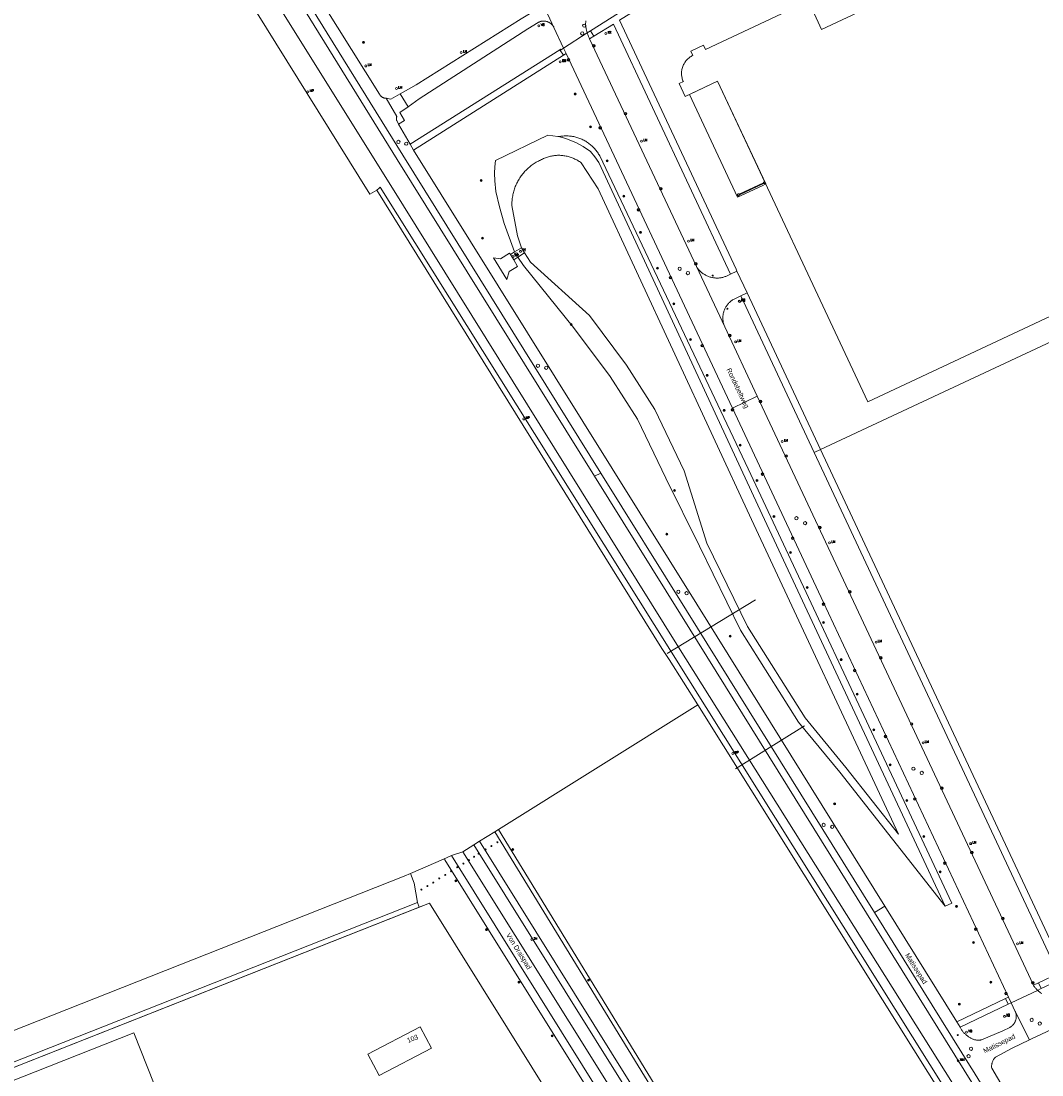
# Model space of a CAD drawing. Header units: metres. Extents: x 138165 to 154469, y 480134 to 494189.
# Tile 526 of 656: x 146540 to 146798, y 486136 to 486404. Entities that reach past the tile are written whole.
import ezdxf

# ---------------------------------------------------------------- set-up
doc = ezdxf.new("R2010")
doc.units = ezdxf.units.M
doc.header["$LTSCALE"] = 0.001
doc.header["$MEASUREMENT"] = 0
for name, color, linetype, lineweight in [('Level 5', 7, 'Continuous', 0), ('TOP-L-duiker', 7, 'Continuous', 0), ('TOP-L-terrein schutting raster hek leuning', 7, 'Continuous', 0), ('TOP-L-topo objecten punt', 7, 'Continuous', 0), ('TOP-L-topo objecten vlak', 7, 'Continuous', 0), ('TOP-L-water beschoeiing', 7, 'Continuous', 0), ('TOP-T-topo huisnummering naamgeving', 7, 'Continuous', 0)]:
    doc.layers.add(name, color=color, linetype=linetype, lineweight=lineweight)
doc.styles.add('Style-INTL_ISO', font='INTL_ISO.shx')
doc.styles.add('Style-STANDARD', font='STANDARD.shx')

# ---------------------------------------------------------------- blocks, each defined once
blk = doc.blocks.new('24')
at = {"layer": 'TOP-L-topo objecten punt', "color": 7, "linetype": 'Continuous', "lineweight": 0}
for radius in [0.025, 0.0182, 0.0115, 0.005]:
    blk.add_circle((0, 0), radius, dxfattribs=at)
blk = doc.blocks.new('304')
at = {"layer": 'TOP-L-topo objecten punt', "color": 7, "linetype": 'Continuous', "lineweight": 0}
blk.add_circle((0, 0), 0.0225, dxfattribs=at)
at = {"layer": 'TOP-L-topo objecten punt', "color": 7, "linetype": 'Continuous', "lineweight": 0, "style": 'Style-STANDARD'}
blk.add_text('ZM', height=0.054, dxfattribs=at).set_placement((0.043, 0))
blk = doc.blocks.new('10')
at = {"layer": 'TOP-L-topo objecten punt', "linetype": 'Continuous', "lineweight": 0}
blk.add_circle((0, 0), 0.0125, dxfattribs=at)
blk = doc.blocks.new('39')
at = {"layer": 'TOP-L-topo objecten punt', "color": 7, "linetype": 'Continuous', "lineweight": 0}
for p, q in [((0.0175, 0.0175), (-0.0175, 0.0175)), ((-0.0175, 0.0175), (-0.0175, -0.0175)), ((0.0175, 0.0175), (0.0175, -0.0175)), ((0.0175, -0.0175), (-0.0175, -0.0175))]:
    blk.add_line(p, q, dxfattribs=at)
blk.add_circle((0, 0), 0.0332, dxfattribs=at)
blk = doc.blocks.new('*U13')
at = {"layer": 'Level 5', "color": 7, "linetype": 'Continuous', "lineweight": 0}
blk.add_circle((0, 0), 0.0415, dxfattribs=at)
blk = doc.blocks.new('150')
at = {"layer": 'Level 5', "color": 7, "linetype": 'Continuous', "lineweight": 0}
blk.add_blockref('*U13', (0, 0), dxfattribs=at)
blk = doc.blocks.new('16')
at = {"layer": 'TOP-L-topo objecten punt', "color": 7, "linetype": 'Continuous', "lineweight": 0}
blk.add_circle((0, 0), 0.025, dxfattribs=at)
at = {"layer": 'TOP-L-topo objecten punt', "color": 7, "linetype": 'Continuous', "lineweight": 0, "style": 'Style-STANDARD'}
blk.add_text('LM', height=0.06, dxfattribs=at).set_placement((0.0483, 0))
blk = doc.blocks.new('17')
at = {"layer": 'TOP-L-topo objecten punt', "color": 7, "linetype": 'Continuous', "lineweight": 0}
blk.add_circle((0, 0), 0.025, dxfattribs=at)
at = {"layer": 'TOP-L-topo objecten punt', "color": 7, "linetype": 'Continuous', "lineweight": 0, "style": 'Style-STANDARD'}
blk.add_text('HP', height=0.06, dxfattribs=at).set_placement((0.0483, 0))
blk = doc.blocks.new('119')
at = {"layer": 'TOP-L-topo objecten punt', "color": 7, "linetype": 'Continuous', "lineweight": 0}
blk.add_circle((0, 0), 0.025, dxfattribs=at)
at = {"layer": 'TOP-L-topo objecten punt', "color": 7, "linetype": 'Continuous', "lineweight": 0, "style": 'Style-STANDARD'}
blk.add_text('KK', height=0.06, dxfattribs=at).set_placement((0.0483, 0))
blk = doc.blocks.new('153')
at = {"layer": 'TOP-L-topo objecten punt', "color": 7, "linetype": 'Continuous', "lineweight": 0}
blk.add_circle((0, 0), 0.025, dxfattribs=at)
at = {"layer": 'TOP-L-topo objecten punt', "color": 7, "linetype": 'Continuous', "lineweight": 0, "style": 'Style-STANDARD'}
blk.add_text('RP', height=0.06, dxfattribs=at).set_placement((0.0483, 0))
blk = doc.blocks.new('123')
at = {"layer": 'TOP-L-topo objecten punt', "color": 7, "linetype": 'Continuous', "lineweight": 0}
blk.add_circle((0, 0), 0.025, dxfattribs=at)
at = {"layer": 'TOP-L-topo objecten punt', "color": 7, "linetype": 'Continuous', "lineweight": 0, "style": 'Style-STANDARD'}
blk.add_text('PT', height=0.06, dxfattribs=at).set_placement((0.0483, 0))
blk = doc.blocks.new('14')
at = {"layer": 'TOP-L-topo objecten punt', "color": 7, "linetype": 'Continuous', "lineweight": 0}
blk.add_circle((0, 0), 0.025, dxfattribs=at)
at = {"layer": 'TOP-L-topo objecten punt', "color": 7, "linetype": 'Continuous', "lineweight": 0, "style": 'Style-STANDARD'}
blk.add_text('VB', height=0.06, dxfattribs=at).set_placement((0.0483, 0))
blk = doc.blocks.new('175')
at = {"layer": 'TOP-L-topo objecten punt', "color": 7, "linetype": 'Continuous', "lineweight": 0}
blk.add_circle((0, 0), 0.025, dxfattribs=at)
at = {"layer": 'TOP-L-topo objecten punt', "color": 7, "linetype": 'Continuous', "lineweight": 0, "style": 'Style-STANDARD'}
blk.add_text('SB', height=0.06, dxfattribs=at).set_placement((0.0483, 0))
blk = doc.blocks.new('127')
at = {"layer": 'TOP-L-topo objecten punt', "color": 7, "linetype": 'Continuous', "lineweight": 0}
blk.add_circle((0, 0), 0.025, dxfattribs=at)
at = {"layer": 'TOP-L-topo objecten punt', "color": 7, "linetype": 'Continuous', "lineweight": 0, "style": 'Style-STANDARD'}
blk.add_text('RB', height=0.06, dxfattribs=at).set_placement((0.0483, 0))
blk = doc.blocks.new('11')
at = {"layer": 'TOP-L-topo objecten punt', "color": 7, "linetype": 'Continuous', "lineweight": 0}
blk.add_circle((0, 0), 0.025, dxfattribs=at)
at = {"layer": 'TOP-L-topo objecten punt', "color": 7, "linetype": 'Continuous', "lineweight": 0, "style": 'Style-STANDARD'}
blk.add_text('AB', height=0.06, dxfattribs=at).set_placement((0.0483, 0))
blk = doc.blocks.new('302')
at = {"layer": 'TOP-L-topo objecten punt', "color": 7, "linetype": 'Continuous', "lineweight": 0}
blk.add_circle((0, 0), 0.025, dxfattribs=at)
at = {"layer": 'TOP-L-topo objecten punt', "color": 7, "linetype": 'Continuous', "lineweight": 0, "style": 'Style-STANDARD'}
blk.add_text('WH', height=0.06, dxfattribs=at).set_placement((0.0483, 0))

msp = doc.modelspace()

# ---------------------------------------------------------------- linework, layer by layer
at = {"layer": 'TOP-L-duiker', "flags": 128}
for points in [[(146703.37, 486243.15), (146725.83, 486256.74)], [(146720.72, 486213.83), (146738.24, 486224.8)]]:
    msp.add_lwpolyline(points, dxfattribs=at)
at = {"layer": 'TOP-L-terrein schutting raster hek leuning', "flags": 128}
for points in [[(146720.9, 486340.61), (146691.28, 486403.81), (146729.78, 486427.68), (146781.89, 486458), (146783.21, 486458.33), (146784.19, 486459.29), (146795.12, 486465.48)], [(146933.8, 486384.45), (146742.26, 486294.88), (146723.69, 486334.61)], [(146449.02, 486103.01), (146492.21, 486120.18), (146643.12, 486179.79), (146688.85, 486106.4), (146670.99, 486099.45), (146646.93, 486089.88), (146595.47, 486069.53), (146589.95, 486067.36), (146520.51, 486039.88), (146513.72, 486037.26), (146500.57, 486032.15), (146472.19, 486044.36), (146470.6, 486048.44)]]:
    msp.add_lwpolyline(points, dxfattribs=at)
at = {"layer": 'TOP-L-topo objecten vlak', "flags": 128}
for points in [[(146794.9, 486467.43), (146768.51, 486452.32), (146749.09, 486441.05), (146729.63, 486429.59), (146710.24, 486417.66), (146691.02, 486405.64), (146683.93, 486401.09)], [(146721.11, 486340.17), (146720.9, 486340.61), (146691.28, 486403.81), (146729.78, 486427.68), (146781.89, 486458), (146783.21, 486458.33), (146784.19, 486459.29), (146795.12, 486465.48), (146795.86, 486465.92)], [(146802.89, 486429.75), (146742.59, 486401.49), (146741.73, 486403.34), (146739.25, 486408.63), (146713.17, 486396.4), (146712.66, 486397.49), (146709.42, 486395.97), (146709.93, 486394.89), (146709.69, 486394.77), (146709.46, 486394.63), (146709.23, 486394.49), (146709.08, 486394.38), (146708.87, 486394.22), (146708.67, 486394.04), (146708.54, 486393.92), (146708.36, 486393.72), (146708.18, 486393.52), (146708.02, 486393.31), (146707.86, 486393.09), (146707.77, 486392.94), (146707.68, 486392.78), (146707.55, 486392.54), (146707.44, 486392.3), (146707.35, 486392.05), (146707.26, 486391.8), (146707.19, 486391.54), (146707.14, 486391.27), (146707.11, 486391.1), (146707.07, 486390.83), (146707.05, 486390.56), (146707.05, 486390.3), (146707.06, 486390.12), (146707.08, 486389.85), (146707.11, 486389.58), (146707.14, 486389.41), (146707.2, 486389.15), (146707.25, 486388.97), (146707.33, 486388.72), (146707.42, 486388.47), (146707.52, 486388.23), (146706.44, 486387.73), (146707.96, 486384.48), (146716.17, 486388.34), (146754.29, 486307.01)], [(146603.58, 486419.19), (146634.96, 486368.43), (146684.98, 486288.08)], [(146605.19, 486419.94), (146636.34, 486369.53), (146686.59, 486288.88)], [(146632.12, 486384), (146632, 486384), (146631.89, 486384.01), (146631.77, 486384.03), (146631.66, 486384.06), (146631.55, 486384.09), (146631.44, 486384.13), (146631.34, 486384.18), (146631.23, 486384.23), (146631.14, 486384.29), (146631.04, 486384.35), (146630.95, 486384.42), (146630.86, 486384.5), (146630.78, 486384.58), (146630.7, 486384.66), (146630.63, 486384.75), (146630.56, 486384.85), (146630.5, 486384.94), (146630.45, 486385.04), (146612.7, 486413.44), (146608.01, 486421.25)], [(146598.9, 486417.01), (146593.86, 486414.66), (146627.99, 486359.65), (146629.8, 486360.67)], [(146958.24, 485837.6), (146939.17, 485867.59), (146918.33, 485901.66), (146907.77, 485923.98), (146706.26, 486244.69), (146632.93, 486362.51), (146598.9, 486417.01)], [(146669.32, 486405.95), (146666.4, 486404.13), (146639.75, 486387.41), (146635.72, 486385.12)], [(146672.04, 486407.65), (146674.7, 486401.96)], [(146637.71, 486381.83), (146640.5, 486383.86), (146668.05, 486401.66), (146670.65, 486403.22), (146670.78, 486403.29), (146670.92, 486403.35), (146671.05, 486403.41), (146671.19, 486403.45), (146671.34, 486403.49), (146671.48, 486403.53), (146671.63, 486403.55), (146671.77, 486403.57), (146671.92, 486403.58), (146672.07, 486403.59), (146672.22, 486403.59), (146672.37, 486403.57), (146672.51, 486403.56), (146672.66, 486403.53), (146672.8, 486403.5), (146672.95, 486403.46), (146673.09, 486403.41), (146673.22, 486403.35), (146673.36, 486403.29), (146673.49, 486403.22), (146673.62, 486403.15), (146673.74, 486403.07), (146673.86, 486402.98), (146673.98, 486402.89), (146674.09, 486402.79), (146674.19, 486402.68), (146674.29, 486402.57), (146674.39, 486402.46), (146674.47, 486402.34), (146674.56, 486402.22), (146674.63, 486402.09), (146674.7, 486401.96)], [(146683.13, 486400.59), (146682.86, 486401.62), (146682.82, 486401.82), (146682.78, 486402.03), (146682.76, 486402.23), (146682.74, 486402.44), (146682.73, 486402.64), (146682.73, 486402.85), (146682.73, 486403.06), (146682.74, 486403.26), (146682.76, 486403.47), (146682.79, 486403.67)], [(146674.7, 486401.96), (146677.15, 486396.71)], [(146683.13, 486400.59), (146677.15, 486396.71)], [(146683.93, 486401.09), (146683.13, 486400.59)], [(146683.74, 486399.1), (146683.64, 486399.3), (146683.54, 486399.51), (146683.44, 486399.72), (146683.36, 486399.94), (146683.27, 486400.15), (146683.2, 486400.37), (146683.13, 486400.59)], [(146683.93, 486401.09), (146684.8, 486399.74)], [(146684.8, 486399.74), (146689.82, 486402.81), (146719.48, 486339.37)], [(146683.74, 486399.1), (146684.8, 486399.74)], [(146710.82, 486341.35), (146683.74, 486399.1)], [(146676.2, 486396.32), (146638.21, 486372.4)], [(146677.15, 486396.71), (146676.49, 486396.28), (146676.39, 486396.45), (146676.2, 486396.32)], [(146676.2, 486396.32), (146677.08, 486394.91)], [(146677.08, 486394.91), (146677.79, 486395.35)], [(146677.15, 486396.71), (146677.79, 486395.35)], [(146677.79, 486395.35), (146719.98, 486305.34)], [(146639.1, 486370.84), (146677.08, 486394.91)], [(146728.4, 486362.26), (146716.17, 486388.34), (146709.04, 486384.99), (146721.27, 486358.91), (146727.47, 486361.82), (146728.4, 486362.26)], [(146635.72, 486385.12), (146633.35, 486383.76), (146632.12, 486384)], [(146635.72, 486385.12), (146637.71, 486381.83)], [(146742.26, 486294.88), (146933.8, 486384.45)], [(146635.27, 486377.47), (146634.83, 486378.38), (146634.79, 486378.46), (146634.76, 486378.54), (146634.74, 486378.62), (146634.72, 486378.71), (146634.71, 486378.8), (146634.71, 486378.88), (146634.71, 486378.97), (146634.73, 486379.06), (146634.74, 486379.14), (146634.77, 486379.22), (146634.8, 486379.31), (146634.85, 486379.38), (146632.12, 486384)], [(146635.27, 486377.47), (146636.79, 486378.36), (146635.61, 486380.42), (146637.71, 486381.83)], [(146638.21, 486372.4), (146635.27, 486377.47)], [(146675.88, 486374.28), (146675.7, 486374.33), (146673.13, 486374.66), (146659.84, 486368.23), (146659.65, 486366.59), (146659.61, 486365.03), (146659.68, 486363.08), (146659.97, 486360.31), (146660.87, 486356.45), (146662.08, 486352.26), (146664.72, 486345.01)], [(146675.88, 486374.28), (146676.15, 486374.33), (146676.42, 486374.37), (146676.69, 486374.4), (146676.96, 486374.43), (146677.24, 486374.45), (146677.51, 486374.46), (146677.79, 486374.46), (146678.06, 486374.46), (146678.33, 486374.45), (146678.61, 486374.43), (146678.88, 486374.4), (146679.15, 486374.36), (146679.42, 486374.32), (146679.69, 486374.27), (146679.95, 486374.21), (146680.22, 486374.15), (146680.48, 486374.07), (146680.75, 486373.99), (146681.01, 486373.91), (146681.26, 486373.81), (146681.52, 486373.71), (146681.77, 486373.6), (146682.01, 486373.48), (146682.26, 486373.36), (146682.5, 486373.23), (146682.74, 486373.09), (146682.97, 486372.95), (146683.2, 486372.8), (146683.42, 486372.64), (146683.64, 486372.48), (146683.86, 486372.31), (146684.07, 486372.13), (146684.27, 486371.95), (146684.47, 486371.77), (146684.67, 486371.57), (146684.86, 486371.38), (146685.04, 486371.17), (146685.22, 486370.96), (146685.39, 486370.75), (146685.56, 486370.53), (146685.72, 486370.31), (146685.87, 486370.09), (146686.02, 486369.85), (146686.16, 486369.62), (146686.29, 486369.38), (146723.93, 486289.96), (146767.32, 486197.41), (146775.58, 486179.79), (146773.89, 486179)], [(146773.89, 486179), (146727.54, 486278.37), (146700.99, 486335.63), (146686.09, 486367.67), (146685.07, 486369.17), (146683.95, 486370.5), (146682.12, 486371.76), (146680.39, 486372.74), (146677.71, 486373.78), (146675.88, 486374.28)], [(146639.1, 486370.84), (146638.21, 486372.4)], [(146758.61, 486178.99), (146710.89, 486255.65), (146639.1, 486370.84)], [(146667.21, 486344.75), (146668.77, 486342.42), (146683.68, 486328.86), (146693.1, 486316.28), (146700.24, 486305), (146707.71, 486289.47), (146713.49, 486271.08), (146723.78, 486249.99), (146738.38, 486226.8), (146748.73, 486214.22), (146762.05, 486197.29), (146724.82, 486277.11), (146685.9, 486361.04), (146681.61, 486367.62), (146681.39, 486367.78), (146681.17, 486367.93), (146680.95, 486368.08), (146680.72, 486368.22), (146680.49, 486368.35), (146680.26, 486368.47), (146680.02, 486368.59), (146679.77, 486368.71), (146679.53, 486368.81), (146679.28, 486368.91), (146679.03, 486369), (146678.78, 486369.09), (146678.53, 486369.16), (146678.27, 486369.23), (146678.01, 486369.3), (146677.75, 486369.35), (146677.49, 486369.4), (146677.23, 486369.44), (146676.96, 486369.47), (146676.7, 486369.5), (146676.43, 486369.52), (146676.16, 486369.53), (146675.9, 486369.53), (146675.63, 486369.53), (146675.36, 486369.52), (146675.1, 486369.5), (146674.83, 486369.47), (146674.57, 486369.44), (146674.31, 486369.4), (146674.05, 486369.35), (146673.79, 486369.29), (146673.53, 486369.23), (146673.27, 486369.16), (146673.02, 486369.08), (146672.76, 486369), (146672.51, 486368.91), (146672.27, 486368.81), (146672.02, 486368.7), (146671.78, 486368.59), (146671.54, 486368.47), (146671.31, 486368.34), (146671.03, 486368.21), (146670.75, 486368.07), (146670.48, 486367.93), (146670.21, 486367.78), (146669.95, 486367.62), (146669.69, 486367.46), (146669.43, 486367.28), (146669.18, 486367.11), (146668.93, 486366.92), (146668.69, 486366.73), (146668.45, 486366.54), (146668.22, 486366.34), (146667.99, 486366.13), (146667.77, 486365.92), (146667.55, 486365.7), (146667.34, 486365.48), (146667.13, 486365.25), (146666.93, 486365.02), (146666.73, 486364.78), (146666.55, 486364.53), (146666.36, 486364.29), (146666.19, 486364.03), (146666.02, 486363.78), (146665.85, 486363.52), (146665.7, 486363.25), (146665.54, 486362.98), (146665.4, 486362.71), (146665.26, 486362.43), (146665.13, 486362.16), (146665.01, 486361.87), (146664.89, 486361.59), (146664.78, 486361.3), (146664.68, 486361.01), (146664.58, 486360.72), (146664.5, 486360.42), (146664.42, 486360.13), (146664.34, 486359.83), (146664.28, 486359.53), (146664.22, 486359.22), (146664.17, 486358.92), (146664.13, 486358.61), (146664.09, 486358.31), (146664.06, 486358), (146664.04, 486357.7), (146664.03, 486357.39), (146664.02, 486357.08), (146664.03, 486356.77), (146665.44, 486349.09), (146666.42, 486346.07)], [(146629.8, 486360.67), (146630.32, 486361.16), (146630.57, 486361.41), (146905.09, 485923.21), (146914.83, 485899.83), (146934.27, 485868.37), (146935.96, 485865.64)], [(146629.8, 486360.67), (146702.07, 486244.43), (146703.95, 486241.63), (146711.16, 486230.11), (146758.06, 486155.22), (146855.26, 486000), (146903.88, 485922.36), (146913.4, 485898.98), (146932.89, 485867.53), (146934.58, 485864.8)], [(146721.62, 486359.3), (146721.68, 486359.35), (146721.71, 486359.42), (146721.73, 486359.51), (146727.88, 486362.39), (146727.93, 486362.37), (146728, 486362.36), (146728.07, 486362.37), (146728.13, 486362.41), (146728.17, 486362.46), (146728.19, 486362.51), (146728.19, 486362.59), (146728.18, 486362.64), (146728.14, 486362.7), (146728.08, 486362.74), (146728.01, 486362.76), (146727.96, 486362.75), (146727.89, 486362.73), (146727.85, 486362.69), (146727.81, 486362.63), (146727.8, 486362.57), (146721.64, 486359.69), (146721.58, 486359.73), (146721.5, 486359.75), (146721.42, 486359.74), (146721.36, 486359.72), (146721.33, 486359.7), (146721.27, 486359.64), (146721.24, 486359.57), (146721.23, 486359.51), (146721.23, 486359.47), (146721.25, 486359.4), (146721.27, 486359.36), (146721.31, 486359.32), (146721.38, 486359.27), (146721.45, 486359.25), (146721.53, 486359.26), (146721.57, 486359.27), (146721.62, 486359.3)], [(146754.29, 486307.01), (146852.56, 486353.06)], [(146663.66, 486344.34), (146663.45, 486344.68), (146661.17, 486343.29), (146659.36, 486343.53), (146662.76, 486338.04), (146663.32, 486340.01), (146665.48, 486341.34), (146664.49, 486343.01)], [(146664.72, 486345.01), (146663.66, 486344.34)], [(146664.49, 486343.01), (146663.66, 486344.34)], [(146664.72, 486345.01), (146666.42, 486346.07)], [(146667.21, 486344.75), (146665.52, 486343.67)], [(146666.42, 486346.07), (146667.21, 486344.75)], [(146664.49, 486343.01), (146665.52, 486343.67)], [(146665.52, 486343.67), (146666.99, 486341.53), (146679.68, 486325.86), (146688.98, 486313.44), (146695.86, 486302.57), (146703.05, 486287.62), (146711.63, 486270.34), (146722.03, 486249.02), (146736.68, 486225.73), (146747.18, 486212.97), (146773.89, 486179)], [(146719.48, 486339.37), (146718.31, 486338.82), (146718.11, 486338.75), (146717.9, 486338.68), (146717.7, 486338.62), (146717.49, 486338.56), (146717.28, 486338.52), (146717.07, 486338.48), (146716.86, 486338.44), (146716.64, 486338.42), (146716.43, 486338.4), (146716.21, 486338.39), (146716, 486338.39), (146715.78, 486338.4), (146715.57, 486338.41), (146715.36, 486338.43), (146715.14, 486338.46), (146714.93, 486338.49), (146714.72, 486338.54), (146714.51, 486338.59), (146714.3, 486338.65), (146714.1, 486338.71), (146713.9, 486338.78), (146713.7, 486338.86), (146713.5, 486338.95), (146713.31, 486339.04), (146713.12, 486339.14), (146712.93, 486339.25), (146712.75, 486339.36), (146712.57, 486339.48), (146712.39, 486339.61), (146712.22, 486339.74), (146712.06, 486339.88), (146711.9, 486340.02), (146711.74, 486340.17), (146711.59, 486340.32), (146711.45, 486340.48), (146711.31, 486340.65), (146711.18, 486340.82), (146711.05, 486340.99), (146710.93, 486341.17), (146710.82, 486341.35)], [(146718.04, 486325.97), (146710.82, 486341.35)], [(146719.48, 486339.37), (146721.11, 486340.17)], [(146723.69, 486334.61), (146721.11, 486340.17)], [(146718.04, 486325.97), (146717.96, 486326.16), (146717.88, 486326.35), (146717.81, 486326.54), (146717.75, 486326.74), (146717.7, 486326.94), (146717.65, 486327.14), (146717.61, 486327.34), (146717.58, 486327.54), (146717.56, 486327.75), (146717.54, 486327.95), (146717.53, 486328.16), (146717.53, 486328.36), (146717.54, 486328.57), (146717.56, 486328.77), (146717.58, 486328.97), (146717.61, 486329.18), (146717.65, 486329.38), (146717.69, 486329.58), (146717.75, 486329.78), (146717.81, 486329.97), (146717.87, 486330.17), (146717.95, 486330.36), (146718.03, 486330.55), (146718.12, 486330.73), (146718.22, 486330.91), (146718.32, 486331.09), (146718.43, 486331.27), (146718.55, 486331.43), (146718.67, 486331.6), (146718.8, 486331.76), (146718.93, 486331.91), (146719.07, 486332.06), (146719.22, 486332.21), (146719.37, 486332.35), (146719.52, 486332.48), (146719.68, 486332.61), (146719.85, 486332.73), (146720.02, 486332.84), (146720.19, 486332.95), (146720.37, 486333.05), (146720.55, 486333.15), (146720.74, 486333.24), (146722.09, 486333.86)], [(146722.09, 486333.86), (146723.69, 486334.61)], [(146722.09, 486333.86), (146740.71, 486294.09)], [(146742.26, 486294.88), (146723.69, 486334.61)], [(146726.26, 486308.43), (146718.04, 486325.97)], [(146719.98, 486305.34), (146726.26, 486308.43)], [(146796.33, 486158.93), (146726.26, 486308.43)], [(146719.98, 486305.34), (146743.1, 486256.02), (146789.99, 486155.93)], [(146742.26, 486294.88), (146740.71, 486294.09)], [(146740.71, 486294.09), (146802.59, 486161.95), (146797.64, 486159.53)], [(146895.16, 486205.35), (146804.22, 486162.72), (146742.26, 486294.88)], [(146684.98, 486288.08), (146686.59, 486288.88)], [(146686.59, 486288.88), (146708.3, 486254.05), (146755.98, 486177.39)], [(146684.98, 486288.08), (146706.76, 486253.09), (146785.42, 486126.67), (146786.95, 486127.59)], [(146934.58, 485864.8), (146932.89, 485867.53), (146913.4, 485898.98), (146903.88, 485922.36), (146855.26, 486000), (146758.06, 486155.22), (146711.16, 486230.11), (146660.62, 486198.46)], [(146798.29, 486158.08), (146895.64, 486203.67)], [(146659.65, 486197.85), (146655.83, 486195.46)], [(146660.62, 486198.46), (146659.65, 486197.85)], [(146659.65, 486197.85), (146729.84, 486083.25), (146751.81, 486047.66), (146753.3, 486045.33), (146752.73, 486044.97), (146780.82, 486000), (146846.63, 485894.65), (146871.29, 485871.75), (146895.94, 485832.12)], [(146660.62, 486198.46), (146704.54, 486126.72), (146730.8, 486083.82), (146752.75, 486048.34), (146756.41, 486042.94), (146783.13, 486000), (146801.22, 485970.93), (146848.1, 485895.61), (146873.29, 485872.75), (146897.79, 485833.32)], [(146654.4, 486194.56), (146651.58, 486192.8)], [(146655.83, 486195.46), (146654.4, 486194.56)], [(146654.4, 486194.56), (146715.98, 486095.79), (146705.41, 486089.18)], [(146718.3, 486095.28), (146655.83, 486195.46)], [(146651.58, 486192.8), (146648.69, 486191.84)], [(146691.83, 486128.4), (146651.58, 486192.8)], [(146646.69, 486190.97), (146638.26, 486187.29)], [(146648.69, 486191.84), (146646.69, 486190.97)], [(146685.98, 486128.29), (146646.99, 486190.78), (146646.69, 486190.97)], [(146648.69, 486191.84), (146687.68, 486129.34)], [(146638.26, 486187.29), (146636.71, 486186.62), (146436.82, 486107.62), (146434.81, 486105.4)], [(146638.26, 486187.29), (146639.27, 486184.82), (146640.06, 486179.92)], [(146640.06, 486179.92), (146491.67, 486121.31), (146446.45, 486103.94)], [(146640.52, 486178.76), (146492.21, 486120.18), (146449.02, 486103.01)], [(146640.52, 486178.76), (146640.06, 486179.92)], [(146673.36, 486100.37), (146688.85, 486106.4), (146643.12, 486179.79), (146640.52, 486178.76)], [(146755.98, 486177.39), (146758.61, 486178.99)], [(146776.85, 486149.7), (146758.61, 486178.99)], [(146755.98, 486177.39), (146780.5, 486137.97), (146780.82, 486137.44), (146786.95, 486127.59)], [(146797.37, 486157.64), (146790.67, 486154.47)], [(146797.64, 486159.53), (146796.33, 486158.93)], [(146797.37, 486157.64), (146797.22, 486157.79), (146797.08, 486157.94), (146796.94, 486158.09), (146796.81, 486158.25), (146796.68, 486158.41), (146796.56, 486158.58), (146796.44, 486158.75), (146796.33, 486158.93)], [(146797.37, 486157.64), (146798.29, 486158.08)], [(146798.48, 486156.81), (146798.31, 486156.91), (146798.14, 486157.02), (146797.98, 486157.13), (146797.82, 486157.25), (146797.66, 486157.38), (146797.51, 486157.51), (146797.37, 486157.64)], [(146797.64, 486159.53), (146798.29, 486158.08)], [(146789.24, 486155.56), (146776.85, 486149.7)], [(146789.99, 486155.93), (146789.24, 486155.56)], [(146789.91, 486154.1), (146789.24, 486155.56)], [(146789.91, 486154.1), (146790.67, 486154.47)], [(146789.99, 486155.93), (146790.67, 486154.47)], [(146790.67, 486154.47), (146791.69, 486152.32)], [(146795.34, 486145.06), (146795.86, 486145.31), (146815.18, 486154.42), (146815.77, 486154.7)], [(146777.73, 486148.33), (146789.91, 486154.1)], [(146791.69, 486152.32), (146791.75, 486152.18), (146791.8, 486152.04), (146791.85, 486151.89), (146791.89, 486151.74), (146791.92, 486151.59), (146791.95, 486151.44), (146791.96, 486151.29), (146791.97, 486151.14), (146791.97, 486150.99), (146791.97, 486150.84), (146791.95, 486150.68), (146791.93, 486150.53), (146791.91, 486150.38), (146791.87, 486150.23), (146791.83, 486150.09), (146791.78, 486149.94), (146791.72, 486149.8), (146791.66, 486149.66), (146791.59, 486149.53), (146791.52, 486149.39), (146791.43, 486149.27), (146791.34, 486149.14), (146791.25, 486149.02), (146791.15, 486148.91), (146791.04, 486148.8), (146790.93, 486148.69), (146790.82, 486148.59), (146790.7, 486148.5), (146790.57, 486148.41), (146790.44, 486148.33), (146790.31, 486148.26), (146788.52, 486147.39), (146783.17, 486145.08), (146783.01, 486145.05), (146782.85, 486145.03), (146782.68, 486145.01), (146782.52, 486145), (146782.36, 486144.99), (146782.19, 486145), (146782.03, 486145.01), (146781.86, 486145.03), (146781.7, 486145.05), (146781.54, 486145.08), (146781.38, 486145.12), (146781.22, 486145.16), (146781.06, 486145.22), (146780.91, 486145.27), (146780.76, 486145.34), (146780.61, 486145.41), (146780.46, 486145.49), (146780.32, 486145.57), (146780.18, 486145.66), (146780.05, 486145.76), (146779.88, 486145.86), (146779.72, 486145.96), (146779.56, 486146.08), (146779.4, 486146.19), (146779.25, 486146.32), (146779.1, 486146.44), (146778.96, 486146.58), (146778.82, 486146.72), (146778.69, 486146.86), (146778.56, 486147.01), (146778.43, 486147.16), (146778.32, 486147.31), (146778.2, 486147.47), (146778.1, 486147.64), (146778, 486147.81), (146777.9, 486147.98), (146777.81, 486148.15), (146777.73, 486148.33)], [(146791.69, 486152.32), (146795.34, 486145.06)], [(146777.73, 486148.33), (146776.85, 486149.7)], [(146547.18, 486069.34), (146545.71, 486073.07), (146590.35, 486090.72), (146568.13, 486146.88), (146493.37, 486117.32), (146514.11, 486064.87), (146528.99, 486070.75), (146531.93, 486063.31), (146547.18, 486069.34)], [(146630.33, 486136.05), (146643.62, 486142.99), (146640.78, 486148.43), (146627.49, 486141.49), (146630.33, 486136.05)], [(146791.53, 486128.08), (146785.72, 486137.94), (146785.71, 486138.09), (146785.7, 486138.26), (146785.7, 486138.41), (146785.71, 486138.57), (146785.73, 486138.73), (146785.75, 486138.89), (146785.78, 486139.05), (146785.82, 486139.2), (146785.86, 486139.36), (146785.92, 486139.51), (146785.98, 486139.66), (146786.04, 486139.8), (146786.11, 486139.94), (146786.19, 486140.08), (146786.28, 486140.22), (146786.37, 486140.35), (146786.47, 486140.47), (146786.58, 486140.59), (146786.68, 486140.71), (146790.9, 486142.96), (146795.34, 486145.06)]]:
    msp.add_lwpolyline(points, dxfattribs=at)
at = {"layer": 'TOP-L-water beschoeiing', "flags": 128}
msp.add_lwpolyline([(146660.62, 486198.46), (146704.54, 486126.72)], dxfattribs=at)

# ---------------------------------------------------------------- block references
at = {"layer": 'TOP-L-topo objecten punt', "xscale": 10, "yscale": 10, "zscale": 10}
for name, p in [('14', (146670.88, 486402.38)), ('150', (146681.87, 486400.45)), ('150', (146682.35, 486402.43)), ('119', (146687.84, 486400.42)), ('24', (146626.35, 486398.2)), ('16', (146651.15, 486395.64)), ('39', (146684.79, 486397.32)), ('16', (146627, 486392.2)), ('175', (146676.29, 486393.24)), ('16', (146676.29, 486393.24)), ('39', (146678.35, 486393.76)), ('16', (146634.72, 486386.46)), ('17', (146612.28, 486385.61)), ('24', (146680.05, 486385.09)), ('39', (146692.86, 486380.1)), ('24', (146683.99, 486376.77)), ('39', (146686.41, 486376.52)), ('16', (146696.92, 486373.11)), ('150', (146635.23, 486372.93)), ('150', (146637.23, 486372.48)), ('24', (146688.16, 486368.13)), ('24', (146656.23, 486363.17)), ('39', (146701.78, 486361.05)), ('24', (146692.43, 486359.14)), ('39', (146696.15, 486355.69)), ('24', (146696.63, 486349.99)), ('24', (146656.58, 486348.49)), ('16', (146708.8, 486347.72)), ('153', (146664.3, 486343.84)), ('150', (146665.11, 486344.41)), ('123', (146666.22, 486345.17)), ('39', (146710.67, 486342)), ('24', (146700.92, 486340.92)), ('150', (146706.58, 486340.73)), ('150', (146708.66, 486339.65)), ('10', (146714.95, 486339.02)), ('39', (146704.22, 486338.48)), ('24', (146705.08, 486331.87)), ('127', (146721.69, 486332.54)), ('11', (146721.79, 486332.44)), ('10', (146718.7, 486330.6)), ('24', (146679.08, 486326.58)), ('24', (146709.33, 486322.78)), ('39', (146719.27, 486323.79)), ('39', (146712.28, 486321.23)), ('16', (146720.78, 486322.23)), ('150', (146670.62, 486316.13)), ('150', (146672.72, 486315.62)), ('24', (146713.54, 486313.7)), ('39', (146727.09, 486307.06)), ('24', (146717.84, 486304.82)), ('39', (146719.96, 486304.97)), ('17', (146667.03, 486302.63)), ('24', (146721.91, 486295.98)), ('16', (146732.56, 486296.88)), ('39', (146733.57, 486293.24)), ('39', (146727.6, 486288.65)), ('24', (146726.19, 486286.99)), ('24', (146705.29, 486284.51)), ('24', (146730.5, 486277.91)), ('150', (146736.2, 486277.43)), ('150', (146738.4, 486276.19)), ('39', (146742.11, 486275.08)), ('24', (146703.34, 486273.43)), ('39', (146735.24, 486272.37)), ('16', (146744.61, 486271.19)), ('24', (146734.67, 486268.72)), ('150', (146706.24, 486258.78)), ('150', (146708.32, 486258.4)), ('24', (146738.95, 486259.89)), ('39', (146749.74, 486258.78)), ('39', (146743.09, 486255.63)), ('24', (146743.05, 486250.98)), ('24', (146719.41, 486247.53)), ('16', (146756.39, 486245.98)), ('24', (146747.53, 486241.56)), ('39', (146757.58, 486242.04)), ('39', (146750.97, 486238.82)), ('24', (146751.58, 486232.8)), ('24', (146755.84, 486223.75)), ('39', (146765.43, 486225.23)), ('39', (146758.79, 486222.09)), ('16', (146768.31, 486220.45)), ('17', (146720.04, 486217.72)), ('24', (146759.98, 486214.84)), ('150', (146765.86, 486213.89)), ('150', (146767.97, 486212.83)), ('39', (146773.08, 486208.94)), ('24', (146745.89, 486205)), ('24', (146764.22, 486205.83)), ('39', (146766.23, 486206.2)), ('150', (146743.1, 486199.62)), ('150', (146745.28, 486199.14)), ('10', (146660.33, 486195.23)), ('24', (146768.51, 486196.67)), ('16', (146780.39, 486194.87)), ('10', (146655.57, 486192.35)), ('10', (146657.35, 486193.4)), ('10', (146658.83, 486194.26)), ('24', (146664.26, 486193.42)), ('39', (146780.7, 486192.62)), ('10', (146651.71, 486189.8)), ('10', (146653.12, 486190.72)), ('10', (146654.43, 486191.56)), ('39', (146773.87, 486189.92)), ('10', (146647.1, 486186.95)), ('10', (146648.6, 486187.87)), ('10', (146650.16, 486188.87)), ('24', (146772.65, 486187.69)), ('10', (146642.58, 486184.09)), ('10', (146644.07, 486185)), ('10', (146645.6, 486186.04)), ('24', (146649.79, 486185.43)), ('10', (146641.08, 486183.21)), ('24', (146776.81, 486178.96)), ('39', (146788.57, 486175.91)), ('24', (146657.55, 486173.05)), ('39', (146781.72, 486173.16)), ('304', (146669.08, 486170.53)), ('24', (146781.11, 486169.81)), ('16', (146792.29, 486169.42)), ('24', (146665.82, 486159.7)), ('24', (146683.45, 486160.21)), ('24', (146785.54, 486159.69)), ('39', (146796.18, 486159.58)), ('39', (146789.35, 486156.85)), ('24', (146777.52, 486154.17)), ('14', (146788.94, 486151.05)), ('11', (146788.94, 486151.05)), ('150', (146795.87, 486150.14)), ('150', (146797.92, 486149.22)), ('10', (146777.12, 486146.31)), ('14', (146779.34, 486147.02)), ('24', (146674.21, 486146.09)), ('150', (146779.87, 486140.93)), ('150', (146780.48, 486142.82)), ('302', (146777.24, 486139.74))]:
    msp.add_blockref(name, p, dxfattribs=at)

# ---------------------------------------------------------------- texts
at = {"layer": 'TOP-T-topo huisnummering naamgeving', "style": 'Style-INTL_ISO'}
for s, rotation, p in [('Rondebeltweg', 295.4, (146718.41, 486315.17)), ('Von Draispad', 302.1, (146662.48, 486171.68)), ('Matissepad', 302.1, (146763.7, 486166.59)), ('103', 21.5, (146637.71, 486144.28)), ('Matissepad', 26.4, (146783.96, 486141.62))]:
    msp.add_text(s, height=1.25, rotation=rotation, dxfattribs=at).set_placement(p)

doc.saveas('drawing.dxf')
